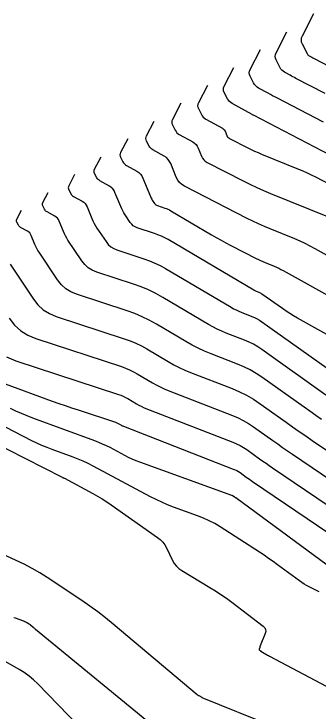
# Model space of a CAD drawing. Extents: x 1354696 to 1366163, y 660729 to 670380.
# Drawn here: x 1360095.3 to 1360136.9, y 664130.1 to 664225.3 of the extents above; entities that cross this region are included whole.
import ezdxf

# ---------------------------------------------------------------- set-up
doc = ezdxf.new("R2010")
doc.units = 0
doc.layers.add('R_Contours', color=7, linetype='Continuous')

msp = doc.modelspace()

# ---------------------------------------------------------------- linework, layer by layer
at = {"layer": 'R_Contours'}
for points in [[(1360136.266, 664225.341), (1360134.692, 664222.298), (1360134.592, 664222.041), (1360134.559, 664221.784), (1360134.592, 664221.527), (1360134.691, 664221.271), (1360135.384, 664219.922), (1360135.439, 664219.831), (1360135.506, 664219.751), (1360135.583, 664219.683), (1360135.672, 664219.625), (1360136.051, 664219.417), (1360136.146, 664219.365), (1360136.241, 664219.313), (1360136.337, 664219.263), (1360136.433, 664219.212), (1360138.378, 664218.198)], [(1360137.842, 664214.452), (1360133.844, 664216.535), (1360133.648, 664216.638), (1360133.452, 664216.743), (1360133.256, 664216.848), (1360133.061, 664216.955), (1360132.283, 664217.383), (1360132.1, 664217.501), (1360131.94, 664217.642), (1360131.804, 664217.806), (1360131.69, 664217.992), (1360131.145, 664219.054), (1360131.051, 664219.297), (1360131.02, 664219.539), (1360131.052, 664219.782), (1360131.146, 664220.025), (1360132.634, 664222.902)], [(1360137.62, 664210.541), (1360131.256, 664213.858), (1360130.959, 664214.014), (1360130.662, 664214.172), (1360130.366, 664214.331), (1360130.071, 664214.493), (1360128.755, 664215.217), (1360128.543, 664215.354), (1360128.358, 664215.517), (1360128.2, 664215.707), (1360128.069, 664215.922), (1360127.599, 664216.837), (1360127.51, 664217.066), (1360127.481, 664217.295), (1360127.511, 664217.523), (1360127.6, 664217.752), (1360129.001, 664220.462)], [(1360138.556, 664206.027), (1360128.048, 664211.504), (1360128.035, 664211.511), (1360128.022, 664211.517), (1360128.009, 664211.523), (1360127.996, 664211.528), (1360127.93, 664211.555), (1360127.923, 664211.558), (1360127.916, 664211.561), (1360127.909, 664211.564), (1360127.902, 664211.568), (1360127.866, 664211.586), (1360127.862, 664211.589), (1360127.86, 664211.593), (1360127.856, 664211.601), (1360127.854, 664211.605), (1360127.851, 664211.607), (1360125.138, 664213.1), (1360124.939, 664213.228), (1360124.765, 664213.382), (1360124.617, 664213.559), (1360124.494, 664213.762), (1360124.052, 664214.62), (1360123.97, 664214.835), (1360123.942, 664215.05), (1360123.97, 664215.264), (1360124.053, 664215.479), (1360125.369, 664218.022)], [(1360121.737, 664215.583), (1360120.507, 664213.206), (1360120.43, 664213.005), (1360120.404, 664212.805), (1360120.429, 664212.604), (1360120.506, 664212.404), (1360120.919, 664211.601), (1360121.034, 664211.412), (1360121.172, 664211.246), (1360121.335, 664211.103), (1360121.521, 664210.983), (1360123.793, 664209.733), (1360123.917, 664209.651), (1360124.021, 664209.552), (1360124.107, 664209.436), (1360124.174, 664209.304), (1360124.403, 664208.74), (1360124.47, 664208.608), (1360124.557, 664208.494), (1360124.663, 664208.397), (1360124.789, 664208.319), (1360127.273, 664207.046), (1360127.734, 664206.816), (1360128.201, 664206.596), (1360128.671, 664206.387), (1360129.147, 664206.188), (1360134.191, 664204.139), (1360134.785, 664203.889), (1360135.371, 664203.626), (1360135.952, 664203.35), (1360136.526, 664203.059), (1360139.491, 664201.514)], [(1360118.104, 664213.143), (1360116.961, 664210.933), (1360116.889, 664210.746), (1360116.865, 664210.56), (1360116.889, 664210.374), (1360116.96, 664210.187), (1360117.344, 664209.441), (1360117.451, 664209.265), (1360117.58, 664209.111), (1360117.731, 664208.977), (1360117.903, 664208.866), (1360119.735, 664207.858), (1360119.981, 664207.696), (1360120.189, 664207.5), (1360120.359, 664207.27), (1360120.492, 664207.007), (1360120.946, 664205.887), (1360121.08, 664205.625), (1360121.252, 664205.398), (1360121.462, 664205.207), (1360121.712, 664205.052), (1360126.643, 664202.525), (1360127.56, 664202.068), (1360128.485, 664201.632), (1360129.42, 664201.216), (1360130.364, 664200.82), (1360138.398, 664197.557)], [(1360148.924, 664186.337), (1360136.502, 664193.251), (1360135.82, 664193.617), (1360135.129, 664193.961), (1360134.427, 664194.285), (1360133.715, 664194.587), (1360130.344, 664195.956), (1360129.547, 664196.29), (1360128.757, 664196.641), (1360127.976, 664197.009), (1360127.203, 664197.395), (1360118.635, 664201.784), (1360118.262, 664202.017), (1360117.946, 664202.303), (1360117.689, 664202.642), (1360117.49, 664203.034), (1360116.74, 664204.881), (1360116.582, 664205.194), (1360116.379, 664205.468), (1360116.131, 664205.701), (1360115.838, 664205.895), (1360114.286, 664206.749), (1360114.126, 664206.852), (1360113.987, 664206.975), (1360113.868, 664207.118), (1360113.769, 664207.28), (1360113.414, 664207.97), (1360113.348, 664208.143), (1360113.326, 664208.315), (1360113.348, 664208.488), (1360113.415, 664208.66), (1360114.472, 664210.703)], [(1360110.84, 664208.264), (1360109.869, 664206.387), (1360109.808, 664206.229), (1360109.787, 664206.07), (1360109.807, 664205.912), (1360109.868, 664205.754), (1360110.194, 664205.12), (1360110.285, 664204.971), (1360110.394, 664204.839), (1360110.522, 664204.726), (1360110.669, 664204.632), (1360112.095, 664203.847), (1360112.364, 664203.67), (1360112.591, 664203.455), (1360112.777, 664203.204), (1360112.923, 664202.916), (1360113.949, 664200.388), (1360114.004, 664200.263), (1360114.064, 664200.141), (1360114.131, 664200.023), (1360114.204, 664199.908), (1360114.508, 664199.455), (1360114.591, 664199.351), (1360114.687, 664199.264), (1360114.797, 664199.195), (1360114.92, 664199.144), (1360115.932, 664198.812), (1360116.141, 664198.737), (1360116.346, 664198.651), (1360116.546, 664198.554), (1360116.74, 664198.446), (1360122.301, 664195.164), (1360122.958, 664194.783), (1360123.621, 664194.412), (1360124.288, 664194.051), (1360124.961, 664193.7), (1360128.416, 664191.93), (1360128.718, 664191.779), (1360129.023, 664191.635), (1360129.331, 664191.498), (1360129.643, 664191.368), (1360130.894, 664190.86), (1360131.204, 664190.728), (1360131.51, 664190.587), (1360131.812, 664190.437), (1360132.109, 664190.277), (1360146.288, 664182.385)], [(1360143.652, 664178.434), (1360134.064, 664183.771), (1360133.536, 664184.074), (1360133.017, 664184.391), (1360132.507, 664184.723), (1360132.006, 664185.068), (1360129.194, 664187.065), (1360129.109, 664187.122), (1360129.021, 664187.173), (1360128.929, 664187.219), (1360128.835, 664187.259), (1360128.451, 664187.408), (1360128.356, 664187.447), (1360128.263, 664187.49), (1360128.172, 664187.537), (1360128.082, 664187.587), (1360116.375, 664194.496), (1360115.923, 664194.746), (1360115.46, 664194.971), (1360114.985, 664195.171), (1360114.499, 664195.345), (1360112.149, 664196.116), (1360111.863, 664196.235), (1360111.609, 664196.396), (1360111.386, 664196.597), (1360111.194, 664196.839), (1360110.487, 664197.891), (1360110.318, 664198.158), (1360110.163, 664198.432), (1360110.022, 664198.715), (1360109.896, 664199.004), (1360109.105, 664200.952), (1360108.973, 664201.214), (1360108.803, 664201.443), (1360108.596, 664201.638), (1360108.351, 664201.8), (1360107.052, 664202.514), (1360106.918, 664202.601), (1360106.801, 664202.704), (1360106.702, 664202.824), (1360106.619, 664202.96), (1360106.322, 664203.537), (1360106.267, 664203.681), (1360106.248, 664203.825), (1360106.267, 664203.97), (1360106.323, 664204.114), (1360107.207, 664205.824)], [(1360103.575, 664203.384), (1360102.777, 664201.841), (1360102.726, 664201.711), (1360102.709, 664201.581), (1360102.726, 664201.45), (1360102.776, 664201.32), (1360103.044, 664200.799), (1360103.119, 664200.676), (1360103.209, 664200.568), (1360103.314, 664200.475), (1360103.435, 664200.397), (1360104.607, 664199.753), (1360104.828, 664199.606), (1360105.015, 664199.43), (1360105.169, 664199.224), (1360105.288, 664198.987), (1360105.933, 664197.397), (1360106.084, 664197.053), (1360106.251, 664196.718), (1360106.435, 664196.392), (1360106.636, 664196.074), (1360107.879, 664194.224), (1360108.18, 664193.843), (1360108.531, 664193.527), (1360108.93, 664193.276), (1360109.377, 664193.088), (1360113.066, 664191.879), (1360113.829, 664191.605), (1360114.574, 664191.292), (1360115.301, 664190.939), (1360116.01, 664190.546), (1360124.99, 664185.247), (1360125.329, 664185.056), (1360125.674, 664184.88), (1360126.027, 664184.717), (1360126.386, 664184.569), (1360127.837, 664184.005), (1360128.194, 664183.854), (1360128.54, 664183.681), (1360128.874, 664183.487), (1360129.198, 664183.272), (1360140.947, 664174.927)], [(1360137.956, 664173.261), (1360129.201, 664179.479), (1360128.64, 664179.852), (1360128.059, 664180.189), (1360127.459, 664180.488), (1360126.839, 664180.751), (1360124.321, 664181.73), (1360123.697, 664181.987), (1360123.085, 664182.269), (1360122.485, 664182.575), (1360121.898, 664182.906), (1360115.645, 664186.596), (1360114.679, 664187.132), (1360113.688, 664187.613), (1360112.673, 664188.04), (1360111.633, 664188.412), (1360106.606, 664190.061), (1360105.996, 664190.316), (1360105.452, 664190.659), (1360104.975, 664191.089), (1360104.564, 664191.608), (1360102.673, 664194.424), (1360102.494, 664194.707), (1360102.329, 664194.998), (1360102.18, 664195.297), (1360102.046, 664195.604), (1360101.471, 664197.022), (1360101.364, 664197.233), (1360101.227, 664197.418), (1360101.06, 664197.575), (1360100.863, 664197.705), (1360099.818, 664198.28), (1360099.71, 664198.35), (1360099.616, 664198.433), (1360099.536, 664198.529), (1360099.469, 664198.639), (1360099.23, 664199.103), (1360099.185, 664199.22), (1360099.171, 664199.336), (1360099.186, 664199.452), (1360099.231, 664199.568), (1360099.943, 664200.945)], [(1360137.366, 664169.919), (1360136.563, 664170.473), (1360135.763, 664171.031), (1360134.965, 664171.594), (1360129.204, 664175.686), (1360128.405, 664176.217), (1360127.579, 664176.696), (1360126.724, 664177.123), (1360125.842, 664177.497), (1360122.255, 664178.891), (1360121.367, 664179.257), (1360120.496, 664179.658), (1360119.642, 664180.095), (1360118.805, 664180.566), (1360114.764, 664182.951), (1360113.802, 664183.484), (1360112.816, 664183.963), (1360111.805, 664184.388), (1360110.77, 664184.759), (1360103.835, 664187.033), (1360103.063, 664187.356), (1360102.374, 664187.79), (1360101.77, 664188.335), (1360101.249, 664188.992), (1360098.71, 664192.774), (1360098.553, 664193.023), (1360098.408, 664193.279), (1360098.277, 664193.541), (1360098.159, 664193.811), (1360097.653, 664195.058), (1360097.56, 664195.243), (1360097.44, 664195.405), (1360097.293, 664195.543), (1360097.119, 664195.658), (1360096.2, 664196.163), (1360096.106, 664196.225), (1360096.023, 664196.297), (1360095.953, 664196.382), (1360095.894, 664196.478), (1360095.684, 664196.887), (1360095.645, 664196.989), (1360095.632, 664197.091), (1360095.645, 664197.193), (1360095.685, 664197.295), (1360096.31, 664198.505)], [(1360094.747, 664191.124), (1360097.935, 664186.376), (1360098.564, 664185.581), (1360099.296, 664184.922), (1360100.129, 664184.396), (1360101.064, 664184.005), (1360110.373, 664180.952), (1360111.173, 664180.666), (1360111.954, 664180.337), (1360112.717, 664179.967), (1360113.46, 664179.555), (1360116.395, 664177.823), (1360117.136, 664177.405), (1360117.893, 664177.019), (1360118.664, 664176.664), (1360119.451, 664176.339), (1360125.136, 664174.13), (1360126.138, 664173.705), (1360127.107, 664173.221), (1360128.045, 664172.677), (1360128.951, 664172.075), (1360132.511, 664169.546), (1360133.402, 664168.917), (1360134.298, 664168.292), (1360135.196, 664167.673), (1360136.099, 664167.058), (1360141.349, 664163.504)], [(1360094.62, 664183.76), (1360095.359, 664182.828), (1360096.217, 664182.053), (1360097.195, 664181.436), (1360098.293, 664180.978), (1360109.977, 664177.146), (1360110.541, 664176.943), (1360111.093, 664176.712), (1360111.631, 664176.45), (1360112.156, 664176.159), (1360114.228, 664174.937), (1360114.751, 664174.642), (1360115.285, 664174.369), (1360115.829, 664174.118), (1360116.385, 664173.89), (1360125.187, 664170.468), (1360125.935, 664170.151), (1360126.66, 664169.789), (1360127.36, 664169.383), (1360128.037, 664168.933), (1360130.695, 664167.045), (1360131.361, 664166.575), (1360132.03, 664166.108), (1360132.701, 664165.646), (1360133.375, 664165.187), (1360142.576, 664158.957)], [(1360094.262, 664178.477), (1360095.522, 664177.95), (1360109.58, 664173.339), (1360109.91, 664173.221), (1360110.231, 664173.086), (1360110.545, 664172.933), (1360110.851, 664172.764), (1360112.06, 664172.05), (1360112.365, 664171.879), (1360112.677, 664171.719), (1360112.994, 664171.573), (1360113.318, 664171.44), (1360125.238, 664166.807), (1360125.733, 664166.597), (1360126.212, 664166.358), (1360126.675, 664166.09), (1360127.122, 664165.792), (1360128.88, 664164.544), (1360129.32, 664164.233), (1360129.762, 664163.924), (1360130.206, 664163.618), (1360130.652, 664163.315), (1360144.186, 664154.152)], [(1360094.072, 664174.792), (1360100.523, 664172.438), (1360101.401, 664172.122), (1360102.282, 664171.812), (1360103.166, 664171.511), (1360104.051, 664171.216), (1360109.184, 664169.533), (1360109.278, 664169.499), (1360109.37, 664169.46), (1360109.459, 664169.417), (1360109.547, 664169.368), (1360109.892, 664169.164), (1360109.98, 664169.115), (1360110.069, 664169.07), (1360110.159, 664169.028), (1360110.252, 664168.99), (1360125.289, 664163.145), (1360125.531, 664163.043), (1360125.764, 664162.926), (1360125.99, 664162.796), (1360126.208, 664162.651), (1360127.065, 664162.042), (1360127.279, 664161.891), (1360127.495, 664161.74), (1360127.711, 664161.591), (1360127.928, 664161.443), (1360144.287, 664150.367)], [(1360139.856, 664148.717), (1360125.652, 664159.19), (1360125.607, 664159.223), (1360125.561, 664159.255), (1360125.514, 664159.287), (1360125.467, 664159.318), (1360125.278, 664159.439), (1360125.23, 664159.468), (1360125.181, 664159.495), (1360125.13, 664159.518), (1360125.078, 664159.538), (1360112.516, 664164.073), (1360111.986, 664164.275), (1360111.463, 664164.496), (1360110.949, 664164.736), (1360110.444, 664164.994), (1360108.437, 664166.066), (1360107.932, 664166.324), (1360107.418, 664166.565), (1360106.896, 664166.787), (1360106.366, 664166.991), (1360097.848, 664170.099), (1360097.07, 664170.396), (1360096.303, 664170.717), (1360095.546, 664171.061), (1360094.799, 664171.428)], [(1360137.031, 664146.348), (1360135.651, 664147.047), (1360135.31, 664147.228), (1360134.977, 664147.423), (1360134.653, 664147.632), (1360134.337, 664147.855), (1360131.336, 664150.068), (1360130.729, 664150.508), (1360130.115, 664150.939), (1360129.494, 664151.36), (1360128.867, 664151.772), (1360123.498, 664155.232), (1360122.755, 664155.682), (1360121.991, 664156.087), (1360121.205, 664156.449), (1360120.397, 664156.766), (1360117.122, 664157.948), (1360116.309, 664158.258), (1360115.51, 664158.597), (1360114.723, 664158.964), (1360113.949, 664159.359), (1360106.117, 664163.541), (1360105.445, 664163.886), (1360104.761, 664164.206), (1360104.067, 664164.501), (1360103.361, 664164.773), (1360100.519, 664165.81), (1360099.812, 664166.08), (1360099.116, 664166.371), (1360098.428, 664166.683), (1360097.75, 664167.017), (1360091.786, 664170.064)], [(1360091.817, 664167.144), (1360101.86, 664162.014), (1360101.886, 664162.001), (1360101.912, 664161.989), (1360101.939, 664161.977), (1360101.966, 664161.967), (1360102.076, 664161.927), (1360102.103, 664161.916), (1360102.13, 664161.905), (1360102.157, 664161.893), (1360102.183, 664161.879), (1360106.059, 664159.81), (1360106.707, 664159.45), (1360107.344, 664159.072), (1360107.969, 664158.675), (1360108.583, 664158.258), (1360114.934, 664153.801), (1360115.305, 664153.504), (1360115.631, 664153.169), (1360115.91, 664152.794), (1360116.144, 664152.38), (1360116.986, 664150.646), (1360117.222, 664150.235), (1360117.508, 664149.871), (1360117.845, 664149.554), (1360118.233, 664149.282), (1360122.074, 664146.975), (1360122.845, 664146.497), (1360123.601, 664145.998), (1360124.344, 664145.479), (1360125.072, 664144.939), (1360129.374, 664141.655), (1360129.582, 664141.447), (1360129.697, 664141.213), (1360129.718, 664140.954), (1360129.646, 664140.669), (1360128.976, 664138.985), (1360128.956, 664138.932), (1360128.937, 664138.88), (1360128.921, 664138.826), (1360128.906, 664138.772), (1360128.836, 664138.504), (1360128.833, 664138.477), (1360128.837, 664138.451), (1360128.848, 664138.428), (1360128.868, 664138.408), (1360128.962, 664138.332), (1360128.985, 664138.313), (1360129.01, 664138.295), (1360129.035, 664138.279), (1360129.06, 664138.262), (1360129.73, 664137.853), (1360129.851, 664137.781), (1360129.972, 664137.71), (1360130.095, 664137.642), (1360130.219, 664137.575), (1360147.224, 664128.591)], [(1360130.745, 664127.952), (1360121.032, 664131.871), (1360121.029, 664131.872), (1360121.027, 664131.875), (1360121.027, 664131.877), (1360121.028, 664131.881), (1360121.036, 664131.895), (1360121.038, 664131.898), (1360121.038, 664131.901), (1360121.036, 664131.904), (1360121.033, 664131.906), (1360120.617, 664132.127), (1360120.548, 664132.166), (1360120.481, 664132.209), (1360120.416, 664132.255), (1360120.354, 664132.305), (1360108.867, 664141.958), (1360107.823, 664142.81), (1360106.756, 664143.632), (1360105.666, 664144.423), (1360104.554, 664145.184), (1360099.826, 664148.32), (1360098.806, 664148.967), (1360097.762, 664149.571), (1360096.695, 664150.132), (1360095.604, 664150.65), (1360091.192, 664152.634)], [(1360095.245, 664142.87), (1360095.451, 664142.793), (1360096.589, 664142.376), (1360096.637, 664142.358), (1360096.685, 664142.339), (1360096.732, 664142.319), (1360096.779, 664142.298), (1360096.967, 664142.214), (1360097.013, 664142.192), (1360097.059, 664142.168), (1360097.103, 664142.142), (1360097.146, 664142.115), (1360097.348, 664141.981), (1360097.395, 664141.949), (1360097.441, 664141.915), (1360097.487, 664141.88), (1360097.531, 664141.844), (1360097.917, 664141.52), (1360097.996, 664141.453), (1360098.075, 664141.387), (1360098.155, 664141.322), (1360098.234, 664141.256), (1360115.233, 664127.338)], [(1360106.995, 664125.105), (1360098.56, 664133.768), (1360097.973, 664134.33), (1360097.351, 664134.846), (1360096.694, 664135.317), (1360096.001, 664135.742), (1360093.161, 664137.351)]]:
    msp.add_lwpolyline(points, dxfattribs=at)

doc.saveas('drawing.dxf')
